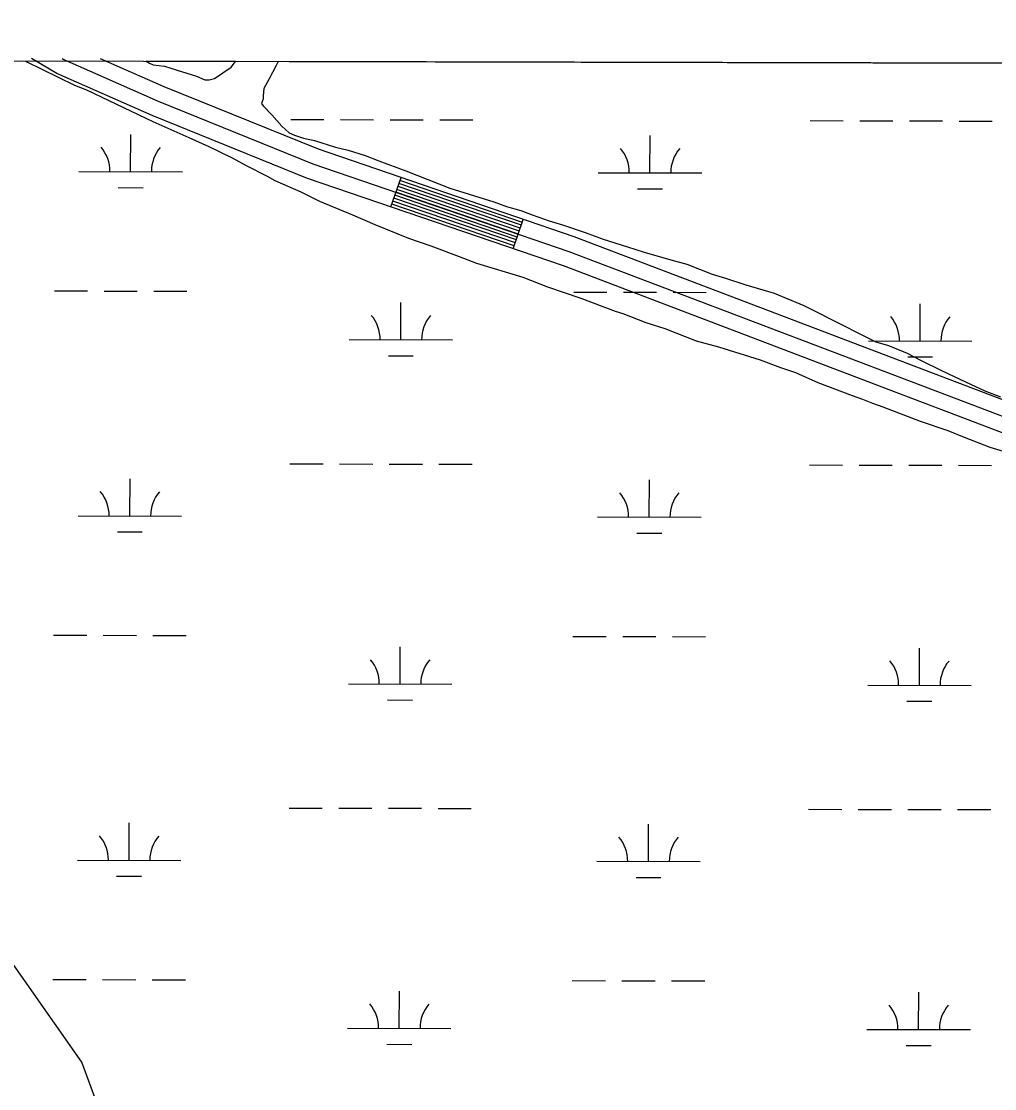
# Model space of a CAD drawing. Extents: x 3180038 to 3217926, y 922069 to 947485.
# Drawn here: x 3201327 to 3202268, y 944677 to 945708 of the extents above; entities that cross this region are included whole.
import ezdxf

# ---------------------------------------------------------------- set-up
doc = ezdxf.new("R2010")
doc.units = 0
for name, color, linetype in [('V-GRID-FRAM', 7, 'Continuous'), ('V-ROAD-CNTR', 7, 'Continuous'), ('V-SITE-VEGE', 7, 'Continuous'), ('V-WETL-SWMP', 7, 'Continuous')]:
    doc.layers.add(name, color=color, linetype=linetype)

msp = doc.modelspace()

# ---------------------------------------------------------------- linework, layer by layer
at = {"layer": 'V-GRID-FRAM'}
msp.add_lwpolyline([(3184312.7, 945707.9), (3215616.6, 945637.4), (3215583.5, 927448.1), (3184263.7, 927518.7), (3184312.7, 945707.9)], dxfattribs=at)
at = {"layer": 'V-ROAD-CNTR'}
for p, q in [((3201684.6, 945528.6), (3201694.3, 945557)), ((3201802.8, 945488.2), (3201812.5, 945516.5))]:
    msp.add_line(p, q, dxfattribs=at)
for points in [[(3203021.6, 945036.3), (3202758.8, 945126.7), (3202182.1, 945345.8), (3201851.3, 945471.6), (3201604, 945556.1), (3201453.9, 945617), (3201361.6, 945657.6), (3201337.3, 945672)], [(3201366.9, 945671.9), (3201368.5, 945671), (3201459.7, 945630.8), (3201609.2, 945570.2), (3201856.4, 945485.7), (3202187.4, 945359.8), (3202763.9, 945140.8), (3203026.5, 945050.4)], [(3203031.4, 945064.6), (3202769, 945154.9), (3202192.7, 945373.9), (3201861.5, 945499.8), (3201614.5, 945584.3), (3201465.5, 945644.6), (3201403.8, 945671.8)], [(3201810.6, 945510.9), (3201692.3, 945551.3)], [(3201811.6, 945513.7), (3201693.3, 945554.1)], [(3201807.7, 945502.4), (3201689.4, 945542.8)], [(3201808.7, 945505.2), (3201690.4, 945545.6)], [(3201809.6, 945508), (3201691.4, 945548.5)], [(3201803.8, 945491), (3201685.5, 945531.4)], [(3201804.8, 945493.8), (3201686.5, 945534.3)], [(3201805.8, 945496.7), (3201687.5, 945537.1)], [(3201806.7, 945499.5), (3201688.4, 945539.9)]]:
    msp.add_lwpolyline(points, dxfattribs=at)
at = {"layer": 'V-SITE-VEGE'}
for p, q in [((3199939.4, 945672.7), (3201331.4, 945669.6)), ((3201331.4, 945669.6), (3201378.8, 945646.2)), ((3201534.4, 945669.1), (3201447.9, 945669.3)), ((3201447.9, 945669.3), (3201451.2, 945667.5)), ((3201451.2, 945667.5), (3201454.8, 945666)), ((3201454.8, 945666), (3201465.7, 945664.5)), ((3201465.7, 945664.5), (3201478, 945660.9)), ((3201530.1, 945663.5), (3201534.4, 945669.1)), ((3201573.5, 945665.4), (3201566.9, 945652.4)), ((3201575.6, 945669), (3201573.5, 945665.4)), ((3203768.4, 945664.1), (3201575.6, 945669)), ((3201478, 945660.9), (3201496.8, 945655)), ((3201496.8, 945655), (3201504.7, 945651.3)), ((3201514.1, 945652.7), (3201530.1, 945663.5)), ((3201378.8, 945646.2), (3201390.3, 945641.8)), ((3201504.7, 945651.3), (3201509, 945651.3)), ((3201509, 945651.3), (3201514.1, 945652.7)), ((3201566.9, 945652.4), (3201561.8, 945643.1)), ((3201390.3, 945641.8), (3201454.6, 945611.1)), ((3201561, 945632.9), (3201559.5, 945628.6)), ((3201561.8, 945643.1), (3201561, 945635.8)), ((3201561, 945635.8), (3201561, 945632.9)), ((3201559.5, 945628.6), (3201561, 945626.4)), ((3201561, 945626.4), (3201569.6, 945617.7)), ((3201569.6, 945617.7), (3201579, 945606.8)), ((3201454.6, 945611.1), (3201489.2, 945595.7)), ((3201579, 945606.8), (3201586.2, 945600.3)), ((3201489.2, 945595.7), (3201508.7, 945586.9)), ((3201586.2, 945600.3), (3201591.2, 945598.1)), ((3201591.2, 945598.1), (3201599.9, 945595.1)), ((3201599.9, 945595.1), (3201610.7, 945592.9)), ((3201610.7, 945592.9), (3201630.9, 945586.3)), ((3201508.7, 945586.9), (3201531.1, 945576)), ((3201630.9, 945586.3), (3201643.2, 945583.3)), ((3201643.2, 945583.3), (3201659.8, 945578.2)), ((3201531.1, 945576), (3201544.8, 945568.6)), ((3201659.8, 945578.2), (3201672.8, 945573.1)), ((3201672.8, 945573.1), (3201698.8, 945563.5)), ((3201544.8, 945568.6), (3201565, 945558.4)), ((3201698.8, 945563.5), (3201741.4, 945546.7)), ((3201565, 945558.4), (3201572.2, 945554)), ((3201572.2, 945554), (3201597.5, 945543.1)), ((3201597.5, 945543.1), (3201615.5, 945534.3)), ((3201741.4, 945546.7), (3201784, 945533.4)), ((3201615.5, 945534.3), (3201647.3, 945521.1)), ((3201784, 945533.4), (3201796.3, 945529)), ((3201647.3, 945521.1), (3201668.9, 945511.6)), ((3201796.3, 945529), (3201810, 945525.3)), ((3201810, 945525.3), (3201820.9, 945520.9)), ((3201820.9, 945520.9), (3201837.5, 945515.1)), ((3201668.9, 945511.6), (3201701.4, 945498.4)), ((3201837.5, 945515.1), (3201850.5, 945511.4)), ((3201850.5, 945511.4), (3201872.1, 945504)), ((3201872.1, 945504), (3201889.5, 945497.4)), ((3201701.4, 945498.4), (3201723.1, 945491.1)), ((3201723.1, 945491.1), (3201750.5, 945480.8)), ((3201889.5, 945497.4), (3201913.3, 945490.1)), ((3201913.3, 945490.1), (3201929.2, 945484.9)), ((3201750.5, 945480.8), (3201767.1, 945474.2)), ((3201929.2, 945484.9), (3201955.2, 945477.6)), ((3201767.1, 945474.2), (3201811.9, 945460.9)), ((3201955.2, 945477.6), (3201970.4, 945473.2)), ((3201970.4, 945473.2), (3201994.9, 945463.6)), ((3201811.9, 945460.9), (3201835.7, 945451.4)), ((3201994.9, 945463.6), (3202007.9, 945459.9)), ((3202007.9, 945459.9), (3202027.4, 945453.3)), ((3201835.7, 945451.4), (3201868.2, 945440.4)), ((3202027.4, 945453.3), (3202054.9, 945445.2)), ((3201868.2, 945440.4), (3201901.4, 945427.9)), ((3202054.9, 945445.2), (3202083.7, 945433.5)), ((3201901.4, 945427.9), (3201908.6, 945425.7)), ((3202083.7, 945433.5), (3202122.7, 945413.8)), ((3201908.6, 945425.7), (3201931, 945416.9)), ((3201931, 945416.9), (3201949.1, 945411.1)), ((3201949.1, 945411.1), (3201979.4, 945399.3)), ((3202122.7, 945413.8), (3202135, 945407.2)), ((3202135, 945407.2), (3202153, 945398.4)), ((3201979.4, 945399.3), (3202001.1, 945393.4)), ((3202153, 945398.4), (3202165.3, 945394.8)), ((3202001.1, 945393.4), (3202041.5, 945380.9)), ((3202165.3, 945394.8), (3202183.3, 945387.4)), ((3202183.3, 945387.4), (3202197, 945380.1)), ((3202041.5, 945380.9), (3202061, 945373.6)), ((3202197, 945380.1), (3202216.5, 945370.6)), ((3202061, 945373.6), (3202075.4, 945368.5)), ((3202075.4, 945368.5), (3202097.1, 945358.9)), ((3202216.5, 945370.6), (3202228.8, 945364.8)), ((3202228.8, 945364.8), (3202244.7, 945357.5)), ((3202097.1, 945358.9), (3202130.3, 945346.5)), ((3202244.7, 945357.5), (3202258.4, 945350.9)), ((3202130.3, 945346.5), (3202140.4, 945342.8)), ((3202258.4, 945350.9), (3202273.5, 945345)), ((3202140.4, 945342.8), (3202149.8, 945339.1)), ((3202149.8, 945339.1), (3202159.9, 945335.5)), ((3202159.9, 945335.5), (3202179.4, 945328.1)), ((3202179.4, 945328.1), (3202196, 945321.5)), ((3202196, 945321.5), (3202222.7, 945312.7)), ((3202222.7, 945312.7), (3202238.6, 945306.1)), ((3202238.6, 945306.1), (3202263.2, 945296.6)), ((3202263.2, 945296.6), (3202282.7, 945290.7))]:
    msp.add_line(p, q, dxfattribs=at)
at = {"layer": 'V-WETL-SWMP'}
for p, q in [((3201151.7, 945670), (3202524.8, 945666.9)), ((3201587.7, 945613.1), (3201619.7, 945613)), ((3201635.7, 945613), (3201667.7, 945612.9)), ((3201683.7, 945612.9), (3201715.7, 945612.8)), ((3201731.7, 945612.8), (3201763.7, 945612.7)), ((3202089.7, 945612), (3202121.7, 945611.9)), ((3202137.7, 945611.9), (3202169.7, 945611.8)), ((3202185.7, 945611.8), (3202217.7, 945611.7)), ((3202233.7, 945611.6), (3202265.7, 945611.6)), ((3201433, 945562.7), (3201433.1, 945598.7)), ((3201934.9, 945561.6), (3201935, 945597.6)), ((3201383, 945562.8), (3201483, 945562.6)), ((3201884.9, 945561.7), (3201984.9, 945561.5)), ((3201421, 945547.3), (3201445, 945547.2)), ((3201922.9, 945546.2), (3201946.9, 945546.1)), ((3201359.4, 945447.4), (3201391.4, 945447.4)), ((3201407.4, 945447.3), (3201439.4, 945447.3)), ((3201455.4, 945447.2), (3201487.4, 945447.1)), ((3201861.3, 945446.3), (3201893.3, 945446.2)), ((3201909.3, 945446.2), (3201941.3, 945446.1)), ((3201957.3, 945446.1), (3201989.3, 945446)), ((3201694.1, 945400.3), (3201694.2, 945436.3)), ((3202196, 945399.1), (3202196.1, 945435.1)), ((3201644.1, 945400.4), (3201744.1, 945400.1)), ((3202146, 945399.2), (3202246, 945399)), ((3201682.1, 945384.8), (3201706.1, 945384.8)), ((3202184, 945383.7), (3202208, 945383.7)), ((3201587, 945280.4), (3201619, 945280.4)), ((3201635, 945280.3), (3201667, 945280.2)), ((3201683, 945280.2), (3201715, 945280.1)), ((3201731, 945280.1), (3201763, 945280)), ((3202088.9, 945279.3), (3202120.9, 945279.2)), ((3202136.9, 945279.2), (3202168.9, 945279.1)), ((3202184.9, 945279.1), (3202216.9, 945279)), ((3202232.9, 945279), (3202264.9, 945278.9)), ((3201432.3, 945230), (3201432.4, 945266)), ((3201934.2, 945228.9), (3201934.3, 945264.9)), ((3201382.3, 945230.1), (3201482.3, 945229.9)), ((3201884.2, 945229), (3201984.2, 945228.8)), ((3201420.3, 945214.6), (3201444.3, 945214.6)), ((3201922.2, 945213.5), (3201946.2, 945213.4)), ((3201358.6, 945114.8), (3201390.6, 945114.7)), ((3201406.6, 945114.7), (3201438.6, 945114.6)), ((3201454.6, 945114.5), (3201486.6, 945114.5)), ((3201860.5, 945113.6), (3201892.5, 945113.6)), ((3201908.5, 945113.5), (3201940.5, 945113.5)), ((3201956.5, 945113.4), (3201988.5, 945113.3)), ((3201693.4, 945067.6), (3201693.4, 945103.6)), ((3202195.3, 945066.4), (3202195.3, 945102.4)), ((3201385.7, 944702.1), (3201127, 945071.9)), ((3201643.4, 945067.7), (3201743.4, 945067.5)), ((3202145.3, 945066.6), (3202245.3, 945066.3)), ((3201681.3, 945052.2), (3201705.3, 945052.1)), ((3202183.2, 945051), (3202207.2, 945051)), ((3201586.2, 944947.7), (3201618.2, 944947.7)), ((3201634.2, 944947.6), (3201666.2, 944947.6)), ((3201682.2, 944947.5), (3201714.2, 944947.5)), ((3201730.2, 944947.4), (3201762.2, 944947.4)), ((3202088.2, 944946.6), (3202120.2, 944946.5)), ((3202136.2, 944946.5), (3202168.2, 944946.4)), ((3202184.2, 944946.4), (3202216.2, 944946.3)), ((3202232.2, 944946.3), (3202264.2, 944946.2)), ((3201431.5, 944897.4), (3201431.6, 944933.4)), ((3201933.4, 944896.2), (3201933.5, 944932.2)), ((3201381.5, 944897.5), (3201481.5, 944897.2)), ((3201883.4, 944896.3), (3201983.4, 944896.1)), ((3201419.5, 944882), (3201443.5, 944881.9)), ((3201921.4, 944880.8), (3201945.4, 944880.8)), ((3201357.9, 944782.1), (3201389.9, 944782)), ((3201405.9, 944782), (3201437.9, 944781.9)), ((3201453.9, 944781.9), (3201485.9, 944781.8)), ((3201859.8, 944781), (3201891.8, 944780.9)), ((3201907.8, 944780.9), (3201939.8, 944780.8)), ((3201955.8, 944780.7), (3201987.8, 944780.7)), ((3201692.6, 944734.9), (3201692.7, 944770.9)), ((3202194.5, 944733.8), (3202194.6, 944769.8)), ((3201642.6, 944735), (3201742.6, 944734.8)), ((3202144.5, 944733.9), (3202244.5, 944733.7)), ((3201680.6, 944719.5), (3201704.6, 944719.4)), ((3202182.5, 944718.4), (3202206.5, 944718.3)), ((3201496.6, 944406.3), (3201385.7, 944702.1))]:
    msp.add_line(p, q, dxfattribs=at)
for centre, start, end in [((3201377.8, 945563.3), 359.099, 40.6427), ((3201488.3, 945563.1), 139.099, 180.6427), ((3201879.7, 945562.2), 359.099, 40.6427), ((3201990.2, 945561.9), 139.099, 180.6427), ((3201638.9, 945400.9), 359.099, 40.6427), ((3201749.4, 945400.6), 139.099, 180.6427), ((3202140.8, 945399.7), 359.099, 40.6427), ((3202251.3, 945399.5), 139.099, 180.6427), ((3201377, 945230.6), 359.099, 40.6427), ((3201487.5, 945230.4), 139.099, 180.6427), ((3201879, 945229.5), 359.099, 40.6427), ((3201989.4, 945229.2), 139.099, 180.6427), ((3201638.1, 945068.2), 359.099, 40.6427), ((3201748.6, 945067.9), 139.099, 180.6427), ((3202140, 945067), 359.099, 40.6427), ((3202250.5, 945066.8), 139.099, 180.6427), ((3201376.3, 944898), 359.099, 40.6427), ((3201486.8, 944897.7), 139.099, 180.6427), ((3201878.2, 944896.8), 359.099, 40.6427), ((3201988.7, 944896.6), 139.099, 180.6427), ((3201637.4, 944735.5), 359.099, 40.6427), ((3201747.9, 944735.3), 139.099, 180.6427), ((3202139.3, 944734.4), 359.099, 40.6427), ((3202249.8, 944734.1), 139.099, 180.6427)]:
    msp.add_arc(centre, 35.2, start, end, dxfattribs=at)

doc.saveas('drawing.dxf')
